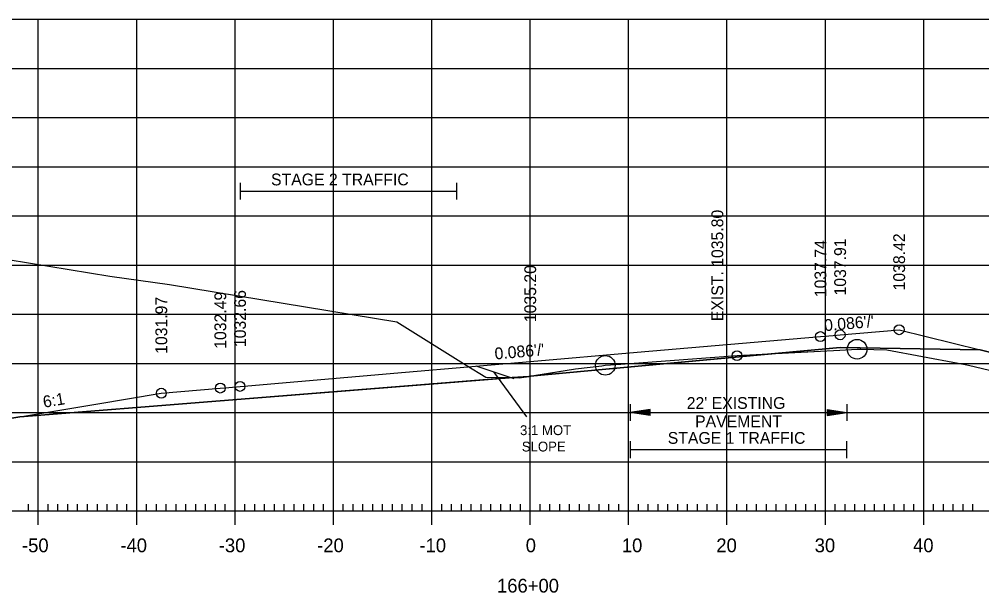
# Model space of a CAD drawing. Extents: x 1322838 to 1324533, y 339903 to 351025.
# Drawn here: x 1323691.8 to 1323789.6, y 346327 to 346385.3 of the extents above; entities that cross this region are included whole.
import ezdxf

# ---------------------------------------------------------------- set-up
doc = ezdxf.new("R2010")
doc.units = 0
for name, color, linetype in [('R_Alt Surface', 7, 'Continuous'), ('R_Axis', 7, 'Continuous'), ('R_Axis Annot', 7, 'Continuous'), ('R_Exist Surface', 7, 'Continuous'), ('R_Fin Surface', 7, 'Continuous'), ('R_Fin Surface Annot', 7, 'Continuous'), ('R_Grid', 7, 'Continuous'), ('R_MOT', 7, 'Continuous'), ('R_No Plot', 7, 'Continuous'), ('R_Xsect Elev', 7, 'Continuous')]:
    doc.layers.add(name, color=color, linetype=linetype)

msp = doc.modelspace()

# ---------------------------------------------------------------- linework, layer by layer
at = {"layer": 'R_Alt Surface'}
msp.add_lwpolyline([(1323691.84, 346344.869), (1323712.215, 346346.489), (1323743.715, 346348.99), (1323775.216, 346351.907), (1323789.442, 346351.658)], dxfattribs=at)
at = {"layer": 'R_Axis'}
for p, q in [((1323693.715, 346333.892), (1323693.715, 346336.692)), ((1323703.715, 346333.892), (1323703.715, 346336.692)), ((1323713.715, 346333.892), (1323713.715, 346336.692)), ((1323723.715, 346333.892), (1323723.715, 346336.692)), ((1323733.715, 346333.892), (1323733.715, 346336.692)), ((1323743.715, 346333.892), (1323743.715, 346336.692)), ((1323753.715, 346333.892), (1323753.715, 346336.692)), ((1323763.715, 346333.892), (1323763.715, 346336.692)), ((1323773.715, 346333.892), (1323773.715, 346336.692)), ((1323783.715, 346333.892), (1323783.715, 346336.692)), ((1323692.715, 346335.292), (1323692.715, 346335.992)), ((1323694.715, 346335.292), (1323694.715, 346335.992)), ((1323695.715, 346335.292), (1323695.715, 346335.992)), ((1323696.715, 346335.292), (1323696.715, 346335.992)), ((1323697.715, 346335.292), (1323697.715, 346335.992)), ((1323698.715, 346335.292), (1323698.715, 346335.992)), ((1323699.715, 346335.292), (1323699.715, 346335.992)), ((1323700.715, 346335.292), (1323700.715, 346335.992)), ((1323701.715, 346335.292), (1323701.715, 346335.992)), ((1323702.715, 346335.292), (1323702.715, 346335.992)), ((1323704.715, 346335.292), (1323704.715, 346335.992)), ((1323705.715, 346335.292), (1323705.715, 346335.992)), ((1323706.715, 346335.292), (1323706.715, 346335.992)), ((1323707.715, 346335.292), (1323707.715, 346335.992)), ((1323708.715, 346335.292), (1323708.715, 346335.992)), ((1323709.715, 346335.292), (1323709.715, 346335.992)), ((1323710.715, 346335.292), (1323710.715, 346335.992)), ((1323711.715, 346335.292), (1323711.715, 346335.992)), ((1323712.715, 346335.292), (1323712.715, 346335.992)), ((1323714.715, 346335.292), (1323714.715, 346335.992)), ((1323715.715, 346335.292), (1323715.715, 346335.992)), ((1323716.715, 346335.292), (1323716.715, 346335.992)), ((1323717.715, 346335.292), (1323717.715, 346335.992)), ((1323718.715, 346335.292), (1323718.715, 346335.992)), ((1323719.715, 346335.292), (1323719.715, 346335.992)), ((1323720.715, 346335.292), (1323720.715, 346335.992)), ((1323721.715, 346335.292), (1323721.715, 346335.992)), ((1323722.715, 346335.292), (1323722.715, 346335.992)), ((1323724.715, 346335.292), (1323724.715, 346335.992)), ((1323725.715, 346335.292), (1323725.715, 346335.992)), ((1323726.715, 346335.292), (1323726.715, 346335.992)), ((1323727.715, 346335.292), (1323727.715, 346335.992)), ((1323728.715, 346335.292), (1323728.715, 346335.992)), ((1323729.715, 346335.292), (1323729.715, 346335.992)), ((1323730.715, 346335.292), (1323730.715, 346335.992)), ((1323731.715, 346335.292), (1323731.715, 346335.992)), ((1323732.715, 346335.292), (1323732.715, 346335.992)), ((1323734.715, 346335.292), (1323734.715, 346335.992)), ((1323735.715, 346335.292), (1323735.715, 346335.992)), ((1323736.715, 346335.292), (1323736.715, 346335.992)), ((1323737.715, 346335.292), (1323737.715, 346335.992)), ((1323738.715, 346335.292), (1323738.715, 346335.992)), ((1323739.715, 346335.292), (1323739.715, 346335.992)), ((1323740.715, 346335.292), (1323740.715, 346335.992)), ((1323741.715, 346335.292), (1323741.715, 346335.992)), ((1323742.715, 346335.292), (1323742.715, 346335.992)), ((1323744.715, 346335.292), (1323744.715, 346335.992)), ((1323745.715, 346335.292), (1323745.715, 346335.992)), ((1323746.715, 346335.292), (1323746.715, 346335.992)), ((1323747.715, 346335.292), (1323747.715, 346335.992)), ((1323748.715, 346335.292), (1323748.715, 346335.992)), ((1323749.715, 346335.292), (1323749.715, 346335.992)), ((1323750.715, 346335.292), (1323750.715, 346335.992)), ((1323751.715, 346335.292), (1323751.715, 346335.992)), ((1323752.715, 346335.292), (1323752.715, 346335.992)), ((1323754.715, 346335.292), (1323754.715, 346335.992)), ((1323755.715, 346335.292), (1323755.715, 346335.992)), ((1323756.715, 346335.292), (1323756.715, 346335.992)), ((1323757.715, 346335.292), (1323757.715, 346335.992)), ((1323758.715, 346335.292), (1323758.715, 346335.992)), ((1323759.715, 346335.292), (1323759.715, 346335.992)), ((1323760.715, 346335.292), (1323760.715, 346335.992)), ((1323761.715, 346335.292), (1323761.715, 346335.992)), ((1323762.715, 346335.292), (1323762.715, 346335.992)), ((1323764.715, 346335.292), (1323764.715, 346335.992)), ((1323765.715, 346335.292), (1323765.715, 346335.992)), ((1323766.715, 346335.292), (1323766.715, 346335.992)), ((1323767.715, 346335.292), (1323767.715, 346335.992)), ((1323768.715, 346335.292), (1323768.715, 346335.992)), ((1323769.715, 346335.292), (1323769.715, 346335.992)), ((1323770.715, 346335.292), (1323770.715, 346335.992)), ((1323771.715, 346335.292), (1323771.715, 346335.992)), ((1323772.715, 346335.292), (1323772.715, 346335.992)), ((1323774.715, 346335.292), (1323774.715, 346335.992)), ((1323775.715, 346335.292), (1323775.715, 346335.992)), ((1323776.715, 346335.292), (1323776.715, 346335.992)), ((1323777.715, 346335.292), (1323777.715, 346335.992)), ((1323778.715, 346335.292), (1323778.715, 346335.992)), ((1323779.715, 346335.292), (1323779.715, 346335.992)), ((1323780.715, 346335.292), (1323780.715, 346335.992)), ((1323781.715, 346335.292), (1323781.715, 346335.992)), ((1323782.715, 346335.292), (1323782.715, 346335.992)), ((1323784.715, 346335.292), (1323784.715, 346335.992)), ((1323785.715, 346335.292), (1323785.715, 346335.992)), ((1323786.715, 346335.292), (1323786.715, 346335.992)), ((1323787.715, 346335.292), (1323787.715, 346335.992)), ((1323788.715, 346335.292), (1323788.715, 346335.992)), ((1323563.715, 346335.292), (1323843.715, 346335.292))]:
    msp.add_line(p, q, dxfattribs=at)
at = {"layer": 'R_Axis Annot'}
for p, q in [((1323714.216, 346368.661), (1323714.216, 346366.956)), ((1323736.216, 346368.661), (1323736.216, 346366.956)), ((1323714.216, 346367.809), (1323736.216, 346367.809)), ((1323753.89, 346346.144), (1323753.89, 346344.439)), ((1323755.89, 346345.592), (1323753.89, 346345.292)), ((1323755.89, 346345.542), (1323754.224, 346345.292)), ((1323755.89, 346345.491), (1323754.568, 346345.292)), ((1323755.89, 346345.441), (1323754.901, 346345.292)), ((1323755.89, 346345.39), (1323755.24, 346345.292)), ((1323755.89, 346345.339), (1323755.574, 346345.292)), ((1323755.89, 346344.992), (1323755.89, 346345.592)), ((1323773.89, 346345.592), (1323775.89, 346345.292)), ((1323773.89, 346345.592), (1323773.89, 346344.992)), ((1323773.89, 346345.542), (1323775.556, 346345.292)), ((1323773.89, 346345.491), (1323775.212, 346345.292)), ((1323773.89, 346345.441), (1323774.879, 346345.292)), ((1323773.89, 346345.389), (1323774.54, 346345.292)), ((1323773.89, 346345.339), (1323774.206, 346345.292)), ((1323775.89, 346346.144), (1323775.89, 346344.439)), ((1323755.89, 346344.992), (1323753.89, 346345.292)), ((1323753.89, 346345.292), (1323775.89, 346345.292)), ((1323755.89, 346345.042), (1323754.224, 346345.292)), ((1323755.89, 346345.093), (1323754.568, 346345.292)), ((1323755.89, 346345.143), (1323754.901, 346345.292)), ((1323755.89, 346345.195), (1323755.24, 346345.292)), ((1323755.89, 346345.245), (1323755.574, 346345.292)), ((1323773.89, 346344.992), (1323775.89, 346345.292)), ((1323773.89, 346345.194), (1323774.54, 346345.292)), ((1323773.89, 346345.093), (1323775.212, 346345.292)), ((1323773.89, 346345.042), (1323775.556, 346345.292)), ((1323773.89, 346345.143), (1323774.879, 346345.292)), ((1323773.89, 346345.245), (1323774.206, 346345.292)), ((1323753.858, 346342.38), (1323753.858, 346340.674)), ((1323753.858, 346341.527), (1323775.858, 346341.527)), ((1323775.858, 346342.38), (1323775.858, 346340.674))]:
    msp.add_line(p, q, dxfattribs=at)
at = {"layer": 'R_Exist Surface'}
msp.add_lwpolyline([(1323682.339, 346362.227), (1323700.977, 346359.167), (1323707.044, 346358.329), (1323730.146, 346354.513), (1323737.21, 346350.114), (1323739.214, 346348.903), (1323741.831, 346348.846), (1323742.577, 346348.822), (1323747.273, 346349.56), (1323748.324, 346349.732), (1323750.996, 346350.057), (1323751.349, 346350.099), (1323752.921, 346350.21), (1323764.735, 346351.087), (1323775.172, 346351.644), (1323776.942, 346351.734), (1323777.336, 346351.729), (1323779.95, 346351.691), (1323787.219, 346350.306), (1323788.273, 346350.102), (1323799.213, 346347.511)], dxfattribs=at)
at = {"layer": 'R_Fin Surface'}
msp.add_lwpolyline([(1323684.216, 346343.598), (1323691.84, 346344.869), (1323699.558, 346346.155), (1323706.216, 346347.265), (1323712.215, 346347.781), (1323713.09, 346347.856), (1323714.216, 346347.953), (1323714.219, 346347.953), (1323731.03, 346349.399), (1323743.715, 346350.49), (1323743.717, 346350.49), (1323754.577, 346351.424), (1323773.216, 346353.027), (1323774.493, 346353.137), (1323775.216, 346353.199), (1323781.215, 346353.715), (1323789.444, 346351.658), (1323793.72, 346350.588), (1323803.213, 346348.215), (1323803.215, 346348.215), (1323808.214, 346346.549)], dxfattribs=at)
at = {"layer": 'R_Grid'}
for p, q in [((1323563.715, 346385.292), (1323843.715, 346385.292)), ((1323693.715, 346335.292), (1323693.715, 346385.292)), ((1323703.715, 346335.292), (1323703.715, 346385.292)), ((1323713.715, 346335.292), (1323713.715, 346385.292)), ((1323723.715, 346335.292), (1323723.715, 346385.292)), ((1323733.715, 346335.292), (1323733.715, 346385.292)), ((1323743.715, 346335.292), (1323743.715, 346385.292)), ((1323753.715, 346335.292), (1323753.715, 346385.292)), ((1323763.715, 346335.292), (1323763.715, 346385.292)), ((1323773.715, 346335.292), (1323773.715, 346385.292)), ((1323783.715, 346335.292), (1323783.715, 346385.292)), ((1323563.715, 346380.292), (1323843.715, 346380.292)), ((1323563.715, 346375.292), (1323843.715, 346375.292)), ((1323563.715, 346370.292), (1323843.715, 346370.292)), ((1323563.715, 346365.292), (1323843.715, 346365.292)), ((1323563.715, 346360.292), (1323843.715, 346360.292)), ((1323563.715, 346355.292), (1323843.715, 346355.292)), ((1323563.715, 346350.292), (1323843.715, 346350.292)), ((1323563.715, 346345.292), (1323843.715, 346345.292)), ((1323563.715, 346340.292), (1323843.715, 346340.292)), ((1323563.715, 346335.292), (1323843.715, 346335.292))]:
    msp.add_line(p, q, dxfattribs=at)
at = {"layer": 'R_MOT'}
for p, q in [((1323742.066, 346348.742), (1323738.236, 346350.019)), ((1323739.974, 346349.439), (1323743.342, 346344.868))]:
    msp.add_line(p, q, dxfattribs=at)
at = {"layer": 'R_No Plot'}
for points in [[(1323591.187, 346374.608), (1323596.993, 346373.922), (1323639.297, 346369.259), (1323682.339, 346362.227), (1323700.977, 346359.167), (1323707.044, 346358.329), (1323730.146, 346354.513), (1323737.21, 346350.114), (1323739.214, 346348.903), (1323741.831, 346348.846), (1323741.887, 346348.845), (1323712.215, 346346.489), (1323691.84, 346344.869), (1323684.216, 346343.598), (1323665.769, 346349.741), (1323664.987, 346350.002), (1323653.77, 346353.737), (1323640.404, 346358.197), (1323638.128, 346358.956), (1323611.852, 346367.718), (1323607.766, 346369.079), (1323603.244, 346370.586)], [(1323743.567, 346348.978), (1323747.273, 346349.56), (1323748.324, 346349.732), (1323750.996, 346350.057), (1323751.349, 346350.099), (1323752.921, 346350.21), (1323764.735, 346351.087), (1323768.577, 346351.292), (1323743.715, 346348.99)], [(1323768.577, 346351.292), (1323775.172, 346351.644), (1323776.942, 346351.734), (1323777.336, 346351.729), (1323779.95, 346351.691), (1323787.219, 346350.306), (1323788.273, 346350.102), (1323799.213, 346347.511), (1323800.196, 346347.28), (1323806.493, 346346.715), (1323806.775, 346346.69), (1323806.801, 346346.687), (1323808.214, 346346.549), (1323803.215, 346348.215), (1323803.213, 346348.215), (1323793.72, 346350.588), (1323789.444, 346351.658), (1323789.442, 346351.658), (1323775.216, 346351.907)], [(1323741.887, 346348.845), (1323742.577, 346348.822), (1323743.567, 346348.978)]]:
    msp.add_lwpolyline(points, close=True, dxfattribs=at)
for centre, radius in [((1323781.215, 346353.715), 0.5), ((1323773.216, 346353.027), 0.5), ((1323775.216, 346353.199), 0.5), ((1323776.942, 346351.734), 1), ((1323764.735, 346351.087), 0.5), ((1323751.349, 346350.099), 1), ((1323712.215, 346347.781), 0.5), ((1323714.216, 346347.953), 0.5), ((1323706.216, 346347.265), 0.5)]:
    msp.add_circle(centre, radius, dxfattribs=at)

# ---------------------------------------------------------------- texts
at = {"layer": 'R_Axis Annot'}
for s, height, p in [('STAGE 2 TRAFFIC', 1.2, (1323717.369, 346368.399)), ("22' EXISTING ", 1.2, (1323759.622, 346345.667)), ('PAVEMENT', 1.2, (1323760.473, 346343.8)), ('STAGE 1 TRAFFIC', 1.2, (1323757.691, 346342.117)), ('-50', 1.4, (1323692.056, 346331.092)), ('-40', 1.4, (1323702.056, 346331.092)), ('-30', 1.4, (1323712.056, 346331.092)), ('-20', 1.4, (1323722.056, 346331.092)), ('-10', 1.4, (1323732.453, 346331.092)), ('0', 1.4, (1323743.258, 346331.092)), ('10', 1.4, (1323753.026, 346331.092)), ('20', 1.4, (1323762.63, 346331.092)), ('30', 1.4, (1323772.63, 346331.092)), ('40', 1.4, (1323782.63, 346331.092)), ('166+00', 1.4, (1323740.337, 346326.992))]:
    msp.add_text(s, height=height, dxfattribs=at).set_placement(p)
at = {"layer": 'R_Fin Surface Annot'}
for s, rotation, p in [('1038.42', 90, (1323781.815, 346357.715)), ('1037.74', 90, (1323773.816, 346357.027)), ('1037.91', 90, (1323775.816, 346357.199)), ('1035.20', 90, (1323744.315, 346354.49)), ('1032.49', 90, (1323712.815, 346351.781)), ('1032.66', 90, (1323714.816, 346351.953)), ('1031.97', 90, (1323706.816, 346351.265)), ("0.086'/'", 4.91574, (1323773.642, 346353.565)), ("0.086'/'", 4.91534, (1323740.143, 346350.684)), ('6:1', 9.46314, (1323694.285, 346345.783))]:
    msp.add_text(s, height=1.2, rotation=rotation, dxfattribs=at).set_placement(p)
at = {"layer": 'R_MOT'}
for s, p in [('3:1 MOT', (1323742.677, 346343.004)), ('SLOPE', (1323742.862, 346341.338))]:
    msp.add_text(s, height=1, dxfattribs=at).set_placement(p)
at = {"layer": 'R_Xsect Elev'}
msp.add_text('EXIST. 1035.80', height=1.2, rotation=90, dxfattribs=at).set_placement((1323763.335, 346354.587))

doc.saveas('drawing.dxf')
